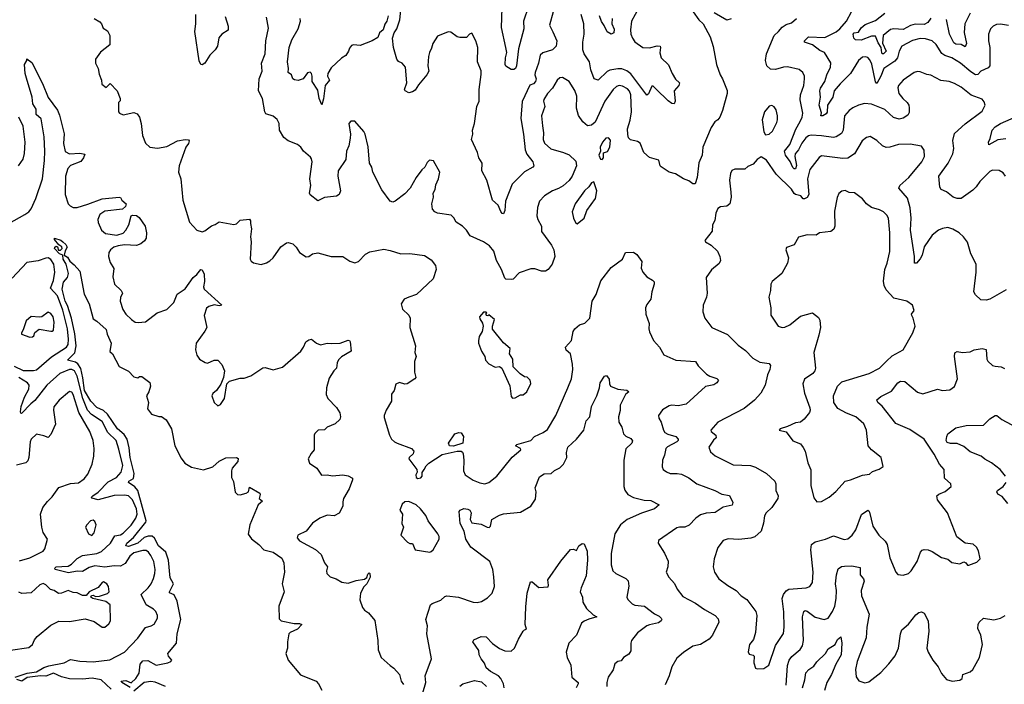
# Model space of a CAD drawing. Extents: x 2199565 to 2323334, y 894172 to 1018966.
# Tile 322 of 440: x 2287858 to 2295344, y 952681 to 957735. Entities that reach past the tile are written whole.
import ezdxf

# ---------------------------------------------------------------- set-up
doc = ezdxf.new("R2010")
doc.units = 0

msp = doc.modelspace()

# ---------------------------------------------------------------- linework, layer by layer
at = {"layer": '0CON10XD'}
for points in [[(2291912.2, 957642.2), (2291941.1, 957575), (2291936.9, 957533.1), (2291908, 957505), (2291835, 957482.2), (2291815.3, 957465), (2291802.5, 957405), (2291777.1, 957335), (2291775.4, 957315), (2291784.4, 957285), (2291779.1, 957265), (2291765, 957246.9), (2291735, 957236.9), (2291677, 957113), (2291666.8, 956985), (2291688.8, 956865), (2291701.5, 956745), (2291713.3, 956713.3), (2291759.2, 956655), (2291767.5, 956625), (2291760, 956615), (2291695, 956578.8), (2291601.4, 956485), (2291552.2, 956355), (2291545.8, 956285), (2291535, 956260), (2291525, 956262.5), (2291515, 956277.5), (2291496, 956325), (2291453.4, 956363.4), (2291409.2, 956515), (2291370.6, 956585), (2291374.4, 956645), (2291347.5, 956685), (2291338, 956725), (2291292, 956825), (2291303.3, 956865), (2291300, 956895), (2291314.4, 956945.6), (2291332.5, 957075), (2291350.5, 957115), (2291350.8, 957205), (2291367.4, 957317.4), (2291365.4, 957345.4), (2291337.5, 957415), (2291340, 957525), (2291325.7, 957575), (2291295, 957632.5), (2291277.5, 957625), (2291255, 957600), (2291205, 957598.8), (2291183.9, 957603.9), (2291135, 957641.2), (2291115, 957642), (2291035, 957611.2), (2290999.2, 957555), (2290989.2, 957519.2), (2290972.5, 957485), (2290966.9, 957455), (2290961.9, 957385), (2290968, 957345), (2290954, 957315), (2290889.7, 957240.3), (2290865, 957200), (2290845, 957186.7), (2290815, 957178.8), (2290788, 957195), (2290784.2, 957205), (2290802, 957255), (2290790, 957375), (2290765.8, 957405.8), (2290737.7, 957417.7), (2290723.8, 957435), (2290699.2, 957525), (2290693.3, 957595), (2290703.8, 957635), (2290725.7, 957665), (2290746.8, 957733.2), (2290761.2, 957858.8)], [(2291725.4, 957835), (2291686.9, 957725), (2291690.4, 957665), (2291650, 957515), (2291635.3, 957385), (2291626.1, 957365), (2291615, 957356.2), (2291595, 957355.6), (2291555, 957382), (2291547.5, 957395), (2291550.4, 957445), (2291561.2, 957485), (2291552.7, 957525), (2291521.4, 957675), (2291525.5, 957825)], [(2292565.3, 957825), (2292508.9, 957725), (2292501.5, 957658.5), (2292504.7, 957624.8), (2292515.9, 957595), (2292535, 957568.2), (2292595, 957524.6), (2292645, 957521.3), (2292705.6, 957535.6), (2292726.7, 957535), (2292730.8, 957525), (2292724.3, 957484.3), (2292734.4, 957444.4), (2292791.7, 957391.7), (2292817.3, 957327.3), (2292845, 957283.8), (2292873.3, 957255), (2292868.8, 957235), (2292834, 957195), (2292840, 957115), (2292834.2, 957095.8), (2292815, 957098.1), (2292788.5, 957118.5), (2292696.8, 957206.8), (2292675, 957229.2), (2292665, 957230), (2292639.7, 957170.3), (2292625, 957161.2), (2292503.8, 957323.8), (2292475, 957347.1), (2292435, 957361.2), (2292405, 957362.7), (2292345, 957352.1), (2292325, 957341.1), (2292255, 957274.4), (2292225, 957285.8), (2292199.5, 957355), (2292190.5, 957415), (2292149.6, 957475), (2292138.7, 957505), (2292139.1, 957565), (2292149.4, 957625), (2292146.8, 957705), (2292125.3, 957775)], [(2288425, 957743.3), (2288467.9, 957717.9), (2288480, 957705), (2288491.2, 957671.2), (2288525, 957651.2), (2288542, 957615), (2288543.8, 957545), (2288472, 957488), (2288433.8, 957435), (2288433.8, 957405), (2288454.2, 957365), (2288461.1, 957321.1), (2288480, 957275), (2288482.5, 957245), (2288515, 957220), (2288545, 957250), (2288597.5, 957195), (2288622.5, 957135), (2288621.7, 957118.3), (2288610, 957105), (2288607.5, 957065), (2288607.5, 957035), (2288617.5, 957025), (2288645, 957012.9), (2288725, 957029.2), (2288750.3, 957020.3), (2288767.5, 956995), (2288780.6, 956945), (2288790.5, 956855), (2288815, 956796.7), (2288847, 956767), (2288905, 956758.6), (2288975, 956770), (2289056.8, 956813.2), (2289115, 956824.6), (2289141.1, 956821.1), (2289145.7, 956815), (2289140, 956795), (2289121.2, 956765), (2289068.8, 956625), (2289064.2, 956575), (2289083.8, 956525), (2289097.7, 956362.3), (2289148, 956195), (2289205, 956133.8), (2289245, 956122.5), (2289265, 956129.2), (2289315, 956168.8), (2289345, 956178), (2289375, 956198.8), (2289485, 956178.8), (2289505, 956183.3), (2289535, 956211.2), (2289605, 956217.5), (2289613.3, 956205), (2289611.2, 956185), (2289620.8, 956145), (2289611.4, 956085), (2289616.9, 956045), (2289608.6, 955915), (2289617.9, 955897.9), (2289635, 955886), (2289694.2, 955874.2), (2289735, 955885.8), (2289759.3, 955900.7), (2289784.2, 955925), (2289842.4, 956007.6), (2289885, 956038.8), (2289898.3, 956041.7), (2289935, 956032), (2289960, 956005), (2289984.6, 955964.6), (2290035, 955932.5), (2290055, 955934), (2290085, 955953.8), (2290125, 955961.2), (2290225, 955933.3), (2290315, 955933.8), (2290368.8, 955898.8), (2290405, 955886), (2290434.3, 955895.7), (2290487.3, 955952.7), (2290518.8, 955971.2), (2290625, 955989.2), (2290675, 955981.2), (2290755, 955954.2), (2290825, 955958), (2290935, 955941.4), (2290985, 955910), (2291019.4, 955865), (2291024.4, 955835), (2291002.5, 955765), (2290874.1, 955645.9), (2290815, 955624.2), (2290780.5, 955609.5), (2290758.8, 955575), (2290768, 955535), (2290817.4, 955487.4), (2290826.4, 955466.4), (2290824.4, 955395), (2290866, 955255), (2290861.2, 955205), (2290870.8, 955175), (2290859.4, 955135), (2290858.6, 955055), (2290868.8, 955015), (2290862.5, 955005), (2290804.2, 954965.8), (2290785, 954964.3), (2290745, 954975.6), (2290717, 954963), (2290704.2, 954915), (2290685, 954887.5), (2290685.5, 954834.5), (2290644.4, 954765), (2290629.2, 954725), (2290629.5, 954709.5), (2290670, 954575), (2290685, 954546.7), (2290706.7, 954525), (2290726.7, 954515), (2290835.5, 954475.5), (2290853.3, 954455), (2290850, 954435), (2290818.8, 954405), (2290816.2, 954395), (2290876.2, 954315), (2290880, 954295), (2290868.8, 954275), (2290872, 954255), (2290885, 954246.2), (2290907.7, 954252.3), (2290916.7, 954265), (2290918.3, 954291.7), (2290933.3, 954315), (2290947.5, 954342.5), (2290967.6, 954362.4), (2291070.5, 954429.5), (2291185, 954453.3), (2291213.1, 954453.1), (2291225.4, 954445.4), (2291228.1, 954435), (2291235.6, 954385), (2291232.4, 954305), (2291245, 954273.3), (2291305, 954234), (2291355, 954212.5), (2291395, 954206), (2291425, 954216), (2291485, 954263.8), (2291601.4, 954408.6), (2291668.8, 954465), (2291665, 954475.7), (2291627.5, 954495), (2291636.7, 954505), (2291744, 954535), (2291771.2, 954565), (2291838.8, 954595), (2291870.3, 954619.7), (2291935, 954726.2), (2292024.5, 954935.5), (2292051.9, 955005), (2292062.9, 955075), (2292061.9, 955115), (2292045.8, 955195), (2292012.6, 955222.6), (2292008, 955245), (2292054.2, 955295), (2292065.8, 955365), (2292078, 955385), (2292113.3, 955415), (2292155, 955428), (2292191.4, 955465), (2292209.2, 955595), (2292240, 955645), (2292275, 955750), (2292355, 955850), (2292440, 955915), (2292463.9, 955966.1), (2292525, 955966.7), (2292549.3, 955949.3), (2292587, 955897), (2292583, 955847), (2292596.2, 955815), (2292625, 955780), (2292670, 955755), (2292681.7, 955741.7), (2292682.5, 955725), (2292663.9, 955666.1), (2292655, 955610), (2292625, 955570), (2292616.4, 955543.6), (2292618.8, 955495), (2292644, 955425), (2292640.8, 955385)], [(2289419.8, 957759.8), (2289443.3, 957685), (2289442.5, 957655), (2289395, 957625.6), (2289371.6, 957598.4), (2289360.7, 957535), (2289342.8, 957507.2), (2289303.3, 957466.7), (2289264, 957405), (2289245, 957391.2), (2289235, 957394), (2289222.4, 957422.4), (2289189.6, 957645), (2289197.8, 957705), (2289195.9, 957775)], [(2292978.8, 957795), (2293020.8, 957735), (2293054.4, 957704.4), (2293108, 957605), (2293130.3, 957530.3), (2293155.5, 957395.5), (2293183.3, 957315), (2293201.5, 957285), (2293236, 957196), (2293237.3, 957175), (2293200.8, 957045), (2293180, 956995), (2293165, 956973.3), (2293142.1, 956957.9), (2293115.8, 956915), (2293052.1, 956765), (2293045.5, 956705), (2293022.4, 956647.6), (2293009.2, 956535), (2292993, 956487), (2292975, 956486.7), (2292945, 956510), (2292905.7, 956525.7), (2292845, 956563.8), (2292795, 956576.7), (2292735, 956616.7), (2292726.7, 956625), (2292716.4, 956666.4), (2292645, 956686.7), (2292604, 956725), (2292575.3, 956795.3), (2292555, 956808.5), (2292500.9, 956820.9), (2292487.1, 956837.1), (2292481.6, 956861.6), (2292478.2, 956905), (2292499.8, 956970.2), (2292509.5, 957035), (2292505.3, 957165), (2292495, 957192.2), (2292480, 957210), (2292439.6, 957229.6), (2292415, 957234.6), (2292395, 957228.2), (2292368.9, 957205), (2292306.9, 957115), (2292233.9, 956956.1), (2292205, 956932.3), (2292175, 956928.9), (2292138.2, 956958.2), (2292105, 957007.5), (2292091.7, 957061.7), (2292093.3, 957155), (2292077.7, 957197.7), (2292035.8, 957265), (2291985, 957295.6), (2291965, 957292.5), (2291942.9, 957275), (2291907.8, 957215), (2291871.2, 957175), (2291841.9, 957128.1), (2291839.5, 957115), (2291850.4, 957075), (2291825.5, 957005), (2291832, 956928), (2291839.7, 956875), (2291837.2, 956825), (2291847.6, 956797.6), (2291895, 956752.1), (2291991.2, 956725), (2292035, 956706.5), (2292085, 956660), (2292092.3, 956625), (2292056.9, 956545), (2292035, 956512.1), (2291989.2, 956470.8), (2291955, 956450.8), (2291907.5, 956435), (2291847.5, 956395), (2291810.6, 956355), (2291795, 956307.5), (2291789.2, 956245), (2291797.1, 956215), (2291825.5, 956165), (2291823.9, 956125), (2291901.7, 956021.7), (2291919.4, 955985), (2291926.9, 955935), (2291907.1, 955875), (2291874.4, 955835.6), (2291855, 955822), (2291825, 955822.5), (2291775, 955840), (2291745, 955841.9), (2291655, 955809.4), (2291608.3, 955761.7), (2291595, 955759.2), (2291555, 955762.9), (2291545, 955769.2), (2291520.9, 955835), (2291482.1, 955905), (2291462.3, 955975), (2291428.5, 956015), (2291384.3, 956045), (2291281.4, 956091.4), (2291255.3, 956135.3), (2291225, 956166.2), (2291175, 956196.7), (2291159.2, 956229.2), (2291138.3, 956248.3), (2291035, 956264.2), (2291014.4, 956274.4), (2290996, 956295), (2290990, 956335), (2291004, 956385), (2291001.4, 956415), (2291017.5, 956445), (2291021.7, 956478.3), (2291042, 956525), (2291052, 956575), (2291005, 956662.5), (2290973, 956667), (2290955, 956650), (2290938.8, 956615), (2290915, 956593.3), (2290871.2, 956535), (2290826, 956454), (2290785, 956411.2), (2290712.5, 956355), (2290695, 956348.8), (2290674.2, 956354.2), (2290610.7, 956440.7), (2290542, 956575), (2290533.9, 956613.9), (2290518, 956645), (2290508.3, 956768.3), (2290485.5, 956865.5), (2290475, 956886.2), (2290405, 956962.5), (2290375, 956963.3), (2290360, 956945), (2290372.5, 956865), (2290370.8, 956835), (2290360, 956775), (2290342, 956735), (2290337.6, 956672.4), (2290278.6, 956585), (2290275.6, 956545), (2290295.7, 956435), (2290286.2, 956405), (2290267.3, 956392.7), (2290175, 956384.3), (2290125, 956358.8), (2290065, 956402.5), (2290061.2, 956415), (2290071.9, 956475), (2290064.6, 956525), (2290080, 956655), (2290076.5, 956676.5), (2290069.7, 956689.7), (2290014.6, 956734.6), (2289995.3, 956765.3), (2289970, 956785), (2289900, 956815), (2289865, 956840), (2289832.5, 956895), (2289830, 956945), (2289815.4, 956975.4), (2289785, 957002.5), (2289728.5, 957018.5), (2289720.9, 957035), (2289704.5, 957135), (2289673.5, 957195), (2289678.9, 957285), (2289700.9, 957345), (2289697.1, 957405), (2289723.6, 957475), (2289730, 957575), (2289748.7, 957671.3), (2289734.6, 957754.6)], [(2290658, 957765), (2290650, 957725), (2290635, 957702.5), (2290622.1, 957657.9), (2290593.8, 957635), (2290579.5, 957600.5), (2290537.5, 957575), (2290445, 957539.2), (2290395, 957544), (2290381.2, 957538.8), (2290365, 957520), (2290357.5, 957495), (2290337.1, 957462.9), (2290305, 957442.5), (2290225, 957370.5), (2290200, 957325), (2290197.9, 957305), (2290212.2, 957275), (2290179.2, 957235), (2290167.7, 957132.3), (2290155, 957087.5), (2290133.4, 957135), (2290125, 957200), (2290081.4, 957265), (2290081.9, 957305), (2290075, 957326.7), (2290065, 957337.5), (2290045, 957332.5), (2290012.5, 957285), (2289975, 957273.3), (2289947, 957277), (2289935, 957286.7), (2289925, 957315.8), (2289898, 957335), (2289901.1, 957365), (2289894.5, 957415.5), (2289905.6, 957525), (2289927.4, 957582.6), (2289975.6, 957665), (2289992.9, 957725), (2289990.8, 957745)], [(2291913.3, 957795), (2291885.7, 957695), (2291912.2, 957642.2)], [(2292362.7, 957745), (2292360, 957705), (2292376.6, 957663.4), (2292375.2, 957634.8), (2292355, 957624.5), (2292323.6, 957643.6), (2292302.1, 957692.1), (2292281, 957721), (2292265.3, 957765)], [(2293267.4, 957742.6), (2293235, 957730.8), (2293138.2, 957788.2)], [(2294864.1, 956444.1), (2294852.9, 956462.9), (2294845.5, 956545), (2294916.9, 956645), (2294953.3, 956715), (2294959.5, 956755), (2294953.6, 956816.4), (2294965, 956868.8), (2295045, 956942.5), (2295175, 957040), (2295197.5, 957085), (2295191.7, 957111.7), (2295175, 957130), (2295091.9, 957161.9), (2295015, 957222.2), (2294965, 957250.9), (2294925, 957264.5), (2294862, 957272), (2294785, 957313.8), (2294755, 957318), (2294705, 957340), (2294685, 957342.5), (2294658.8, 957335), (2294575, 957274.4), (2294539.2, 957235), (2294533.5, 957216.5), (2294542.9, 957175), (2294572.9, 957135), (2294605.5, 957105), (2294617.5, 957085), (2294620.6, 957065), (2294620.9, 957029.1), (2294610.9, 957009.1), (2294574.5, 956985.5), (2294545, 956980), (2294501.9, 956991.9), (2294435, 957053.6), (2294335, 957092.7), (2294281.3, 957098.7), (2294234.5, 957085.5), (2294193.3, 957065), (2294163.8, 957045), (2294129.2, 957005), (2294118.5, 956895), (2294105, 956869.4), (2294065, 956844.4), (2294045, 956839.5), (2293955, 956852.7), (2293875, 956856.2), (2293855, 956852.1), (2293835, 956837.7), (2293805, 956796.7), (2293780, 956745), (2293754.8, 956715), (2293751.7, 956695), (2293764, 956626), (2293755, 956600.5), (2293745, 956600.4), (2293735, 956612.1), (2293716.5, 956656.5), (2293679.3, 956705), (2293673.3, 956735), (2293713.8, 956785), (2293757.6, 956902.4), (2293791.1, 956961.1), (2293808, 956995), (2293812.7, 957025), (2293790.9, 957125), (2293795.3, 957164.7), (2293818.9, 957235), (2293825.5, 957285), (2293824.4, 957305), (2293812.2, 957335), (2293785, 957357.8), (2293695, 957377.9), (2293665, 957375.4), (2293605, 957356.1), (2293565, 957359.2), (2293537.5, 957385), (2293528, 957425), (2293535.4, 957475), (2293593.1, 957615), (2293628.1, 957645), (2293655, 957679.4), (2293685, 957698.1), (2293725, 957710.8), (2293764, 957745)], [(2295375, 957690.8), (2295315, 957700.8), (2295285, 957698.1), (2295258.8, 957685), (2295238, 957665), (2295224.4, 957625), (2295224.3, 957574.3), (2295234.2, 957525), (2295232.7, 957385), (2295221.7, 957368.3), (2295166.5, 957343.5), (2295142, 957318), (2295125, 957315.9), (2295088.2, 957338.2), (2295010, 957405), (2294945.2, 957445.2), (2294892.4, 957462.4), (2294868.3, 957478.3), (2294826.9, 957546.9), (2294795.3, 957575.3), (2294745, 957590.9), (2294705, 957591.3), (2294645, 957577.7), (2294565, 957534), (2294545.6, 957495), (2294531.8, 957445), (2294510.3, 957419.8), (2294427.7, 957365), (2294405, 957305.7), (2294375, 957251.2), (2294365, 957263.8), (2294336.3, 957396.3), (2294320.6, 957430.6), (2294305, 957447.8), (2294285, 957453.3), (2294265, 957450), (2294234.6, 957425.4), (2294175, 957327.1), (2294095, 957248.1), (2294050.7, 957195), (2294040.4, 957145), (2293999.6, 957085), (2293996.7, 957033.3), (2293989.9, 957020.1), (2293965, 957003.8), (2293950, 957005), (2293953.6, 957026.4), (2293936.2, 957086.2), (2293945.2, 957145), (2293940.2, 957195), (2293945.6, 957214.4), (2293980.4, 957265), (2293993.6, 957316.4), (2294022.5, 957375), (2294025, 957406.7), (2293975.6, 957485), (2293941.1, 957501.1), (2293885, 957544.1), (2293824, 957565), (2293825.4, 957575), (2293855, 957604.1), (2293980, 957600), (2294065, 957643.8), (2294093.3, 957665), (2294143.5, 957725), (2294182.9, 957795)], [(2294785, 957746.9), (2294761.4, 957715), (2294735, 957699.1), (2294665, 957702.5), (2294629.4, 957690.6), (2294575, 957661.4), (2294505, 957666.5), (2294479.1, 957660.9), (2294422.1, 957615), (2294417.4, 957557.4), (2294445.8, 957495), (2294425, 957474.7), (2294415, 957475.7), (2294412.1, 957482.1), (2294408.5, 957525), (2294385, 957559.1), (2294365, 957610), (2294335, 957610.9), (2294255, 957579.8), (2294212.2, 957582.2), (2294198.8, 957595), (2294195.6, 957625), (2294202.7, 957635), (2294235, 957639.4), (2294256.3, 957673.7), (2294285, 957698.9), (2294365, 957729), (2294435, 957786.1)], [(2295083.9, 957785), (2295044.7, 957705), (2295038.7, 957638.7), (2295055.3, 957555), (2295045, 957530), (2295016.7, 957546.7), (2294975, 957548.8), (2294960, 957560), (2294926.8, 957625), (2294905, 957736)], [(2287775, 956186.2), (2287896, 956254), (2287927.5, 956275), (2287945, 956296), (2287979.1, 956375), (2288031.2, 956525), (2288046.1, 956665), (2288047.4, 956735), (2288042.5, 956845), (2288020.3, 956980.3), (2287982.2, 957015), (2287981.6, 957055), (2287956.6, 957095), (2287953.5, 957145), (2287908.8, 957291.2), (2287899.4, 957325), (2287893.5, 957395), (2287912.5, 957425), (2287913, 957437), (2287949.5, 957409.5), (2288031.2, 957251.2), (2288074.3, 957144.3), (2288145, 957047.5), (2288159.9, 957009.9), (2288196.2, 956866.2), (2288190, 956795), (2288202, 956732), (2288235, 956716.4), (2288315, 956719.6), (2288351.7, 956711.7), (2288342.7, 956685), (2288322.7, 956657.3), (2288245, 956626.1), (2288223.8, 956605), (2288206, 956546), (2288203.5, 956405), (2288226.7, 956335), (2288240.4, 956320.4), (2288265, 956307.8), (2288295, 956307.3), (2288375, 956333.4), (2288485, 956372.4), (2288615, 956385.8), (2288623.8, 956383.8), (2288635, 956362.5), (2288666.7, 956335), (2288662.5, 956315), (2288640, 956295), (2288505, 956279.2), (2288467, 956253), (2288452.1, 956215), (2288453.3, 956193.3), (2288480.5, 956135), (2288510, 956110), (2288595, 956097.9), (2288645, 956112), (2288665.7, 956134.3), (2288688.5, 956175), (2288706.2, 956243.8), (2288715, 956250), (2288745, 956245.8), (2288765, 956231.2), (2288811.4, 956165), (2288821.9, 956115), (2288818.6, 956075), (2288805.4, 956054.6), (2288778.5, 956031.5), (2288745, 956018.5), (2288655, 956024.1), (2288605, 956016.9), (2288572.5, 956005), (2288546.9, 955985), (2288535.5, 955964.5), (2288532.5, 955935), (2288545, 955888.8), (2288574.2, 955844.2), (2288565, 955780), (2288578, 955725), (2288628.8, 955675), (2288640, 955655), (2288625, 955622.5), (2288621.9, 955595), (2288642.5, 955532.5), (2288665, 955495.8), (2288707.5, 955455), (2288735, 955435.7), (2288758.1, 955431.9), (2288815, 955436.7), (2288903.6, 955506.4), (2288975, 955531.4), (2289030.6, 955585), (2289055, 955648), (2289115, 955689.2), (2289175.3, 955774.7), (2289205, 955796.9), (2289234.2, 955835), (2289244, 955834), (2289259.5, 955799.5), (2289263.6, 955745), (2289254.4, 955705), (2289260.6, 955685), (2289393.3, 955565), (2289375, 955559.2), (2289336.9, 955566.9), (2289295.5, 955554.5), (2289277.9, 955542.1), (2289260.8, 955485), (2289280.6, 955395), (2289264, 955366), (2289198.6, 955275), (2289194, 955225), (2289204, 955185), (2289225, 955153.8), (2289267.7, 955127.7), (2289285, 955124), (2289335, 955146.2), (2289365, 955146.7), (2289393.6, 955113.6), (2289413.8, 955065), (2289406.4, 955013.6), (2289386.1, 954963.9), (2289353.3, 954915), (2289325, 954893.3), (2289318, 954875), (2289336, 954825), (2289365, 954798.8), (2289385, 954810), (2289414.2, 954855), (2289433.3, 954965), (2289452.3, 954987.7), (2289535, 955008.8), (2289565, 955010), (2289615, 955026.7), (2289705, 955088.8), (2289725, 955091.2), (2289785, 955073.8), (2289855, 955094.2), (2289994, 955215), (2290015.7, 955244.3), (2290032.5, 955285), (2290055, 955300.8), (2290075.9, 955305.9), (2290114.4, 955274.4), (2290145, 955262.5), (2290195, 955274.3), (2290227.5, 955272.5), (2290295, 955275.5), (2290355, 955297.8), (2290365.6, 955295.6), (2290370, 955285), (2290376.7, 955215), (2290305, 955170.8), (2290282.4, 955147.6), (2290271.2, 955125), (2290266.7, 955085), (2290245.9, 955064.1), (2290211.7, 955008.3), (2290190, 954935), (2290188.8, 954885), (2290201.2, 954855), (2290266.7, 954786.7), (2290291.2, 954745), (2290296.2, 954715), (2290291.2, 954695), (2290255, 954660.8), (2290194.3, 954635.7), (2290173.9, 954616.1), (2290126.4, 954613.6), (2290101.7, 954588.3), (2290096.2, 954575), (2290097.5, 954465), (2290073.1, 954436.9), (2290050.8, 954395), (2290062.1, 954362.1), (2290116.7, 954325), (2290151.2, 954271.2), (2290195, 954273.8), (2290235, 954266), (2290314.1, 954274.1), (2290355, 954266), (2290388.8, 954248.8), (2290388.8, 954235), (2290363, 954167), (2290320, 954095), (2290315, 954070), (2290313.3, 954035), (2290286.4, 953983.6), (2290247.9, 953962.1), (2290195, 953968.6), (2290140, 953945), (2290085, 953906.2), (2290036.7, 953845), (2289972.5, 953815), (2289967.5, 953795), (2289985, 953773.3), (2290106.6, 953706.6), (2290149.2, 953669.2), (2290175, 953606.2), (2290196.7, 953575), (2290190, 953545), (2290193.8, 953525), (2290218.8, 953498.8), (2290264.5, 953484.5), (2290307, 953457), (2290355, 953449.6), (2290415, 953470.8), (2290480, 953480), (2290496.7, 953493.3), (2290505, 953520), (2290515, 953530), (2290520, 953525), (2290522.5, 953495), (2290496.7, 953445), (2290475, 953422.5), (2290448, 953375), (2290444.1, 953324.1), (2290464.2, 953264.2), (2290480, 953245), (2290510, 953225), (2290556.6, 953166.6), (2290580, 953015), (2290583.5, 952943.5), (2290606.7, 952885), (2290673.2, 952823.2), (2290703.3, 952805), (2290745, 952756.7), (2290757.5, 952705), (2290775, 952680)], [(2293529.3, 956859.3), (2293555, 956863.8), (2293582.1, 956887.9), (2293615, 956953.3), (2293618.6, 956975), (2293619.2, 957005), (2293609.5, 957049.5), (2293595, 957072.5), (2293575, 957082.5), (2293555, 957077.5), (2293521.2, 957035), (2293502.5, 956975), (2293515, 956883.3), (2293529.3, 956859.3)], [(2287847.5, 956625), (2287884.2, 956675), (2287893.2, 956716.8), (2287898.1, 956805), (2287883.1, 956925), (2287850, 956995)], [(2295355, 956829.1), (2295295, 956820.8), (2295225, 956783.8), (2295223.8, 956805), (2295237.2, 956832.8), (2295251.1, 956895), (2295275, 956921.8), (2295315.7, 956945.7), (2295495, 957024.6)], [(2292285, 956672.5), (2292296.7, 956685), (2292297.5, 956722.5), (2292326.5, 956733.5), (2292345.5, 956765), (2292350, 956820), (2292335, 956838), (2292315, 956834), (2292288, 956805), (2292270, 956765), (2292272.5, 956735), (2292261.2, 956705), (2292272.5, 956675), (2292285, 956672.5)], [(2295357.8, 955682.2), (2295235, 955609.4), (2295205, 955601.4), (2295165, 955606.2), (2295123.6, 955643.6), (2295113.1, 955665), (2295130.8, 955815), (2295128.9, 955875), (2295090, 955955), (2295063, 956043), (2295034.3, 956084.3), (2295001.2, 956115), (2294952.7, 956142.7), (2294913.9, 956153.9), (2294875, 956148), (2294842.5, 956135), (2294795, 956097.5), (2294735, 956008), (2294719.5, 955945), (2294705, 955916), (2294675.4, 955884.6), (2294660, 955885), (2294660, 955935), (2294631.2, 956135), (2294636.1, 956225), (2294626.8, 956305), (2294607.7, 956377.7), (2294542.5, 956455), (2294550, 956475), (2294618.6, 956535), (2294717.5, 956655), (2294737.1, 956695), (2294734.1, 956744.1), (2294713.9, 956773.9), (2294628.7, 956788.7), (2294540, 956785), (2294474.5, 956765.5), (2294445, 956764.4), (2294418, 956775), (2294375, 956817.5), (2294325, 956847.1), (2294295, 956840), (2294264.3, 956815), (2294205.3, 956714.7), (2294155, 956683.5), (2294115, 956680.4), (2293955, 956699.4), (2293935, 956688.6), (2293864.6, 956595.4), (2293847.9, 956525), (2293856.5, 956405), (2293845, 956383.8), (2293825, 956372.5), (2293813.6, 956373.6), (2293796.7, 956396.7), (2293755, 956405.6), (2293745, 956414.4), (2293725.9, 956445.9), (2293609.6, 956559.6), (2293535, 956666.2), (2293495, 956692.5), (2293465, 956673.3), (2293435, 956636.7), (2293395, 956620), (2293371.7, 956598.3), (2293295, 956599.2), (2293272.1, 956587.9), (2293262.5, 956565), (2293255.6, 956515), (2293264.4, 956425), (2293267.8, 956385), (2293257.5, 956335), (2293235, 956318), (2293185, 956312.9), (2293165, 956300), (2293149.3, 956265), (2293141.7, 956208.3), (2293124.6, 956175), (2293122.1, 956127.9), (2293067.5, 956055), (2293072.5, 956045), (2293115, 956020), (2293163.3, 955975), (2293181.2, 955935), (2293186.2, 955905), (2293175, 955881.2), (2293118, 955832), (2293078, 955775), (2293085.8, 955655), (2293080, 955625), (2293054.2, 955565), (2293051.2, 955515), (2293066.2, 955465), (2293120, 955395), (2293240.3, 955340.3), (2293320.3, 955260.3), (2293375, 955218.6), (2293432.3, 955162.3), (2293485, 955131.9), (2293555, 955120.6), (2293565.6, 955105), (2293561.9, 955075), (2293544.2, 955035), (2293524.3, 954955), (2293493.3, 954895), (2293445, 954841.5), (2293365, 954778.2), (2293166.5, 954675), (2293112.5, 954615), (2293114.2, 954605), (2293149.2, 954575), (2293154, 954555), (2293131.9, 954538.1), (2293096, 954485), (2293110, 954450), (2293145, 954417.5), (2293281.4, 954351.4), (2293415, 954346.2), (2293453.3, 954333.3), (2293535, 954283.5), (2293598, 954225), (2293606, 954205), (2293605.6, 954155), (2293624.4, 954115), (2293621.8, 954095), (2293576.7, 954025), (2293532.5, 953985), (2293521.2, 953961.2), (2293512.8, 953907.2), (2293494.5, 953845.5), (2293447, 953803), (2293416.9, 953793.1), (2293325, 953782.5), (2293245, 953786.9), (2293205, 953773.8), (2293165, 953722.5), (2293137.5, 953635), (2293130, 953575), (2293139.2, 953535), (2293174.3, 953484.3), (2293242.8, 953432.8), (2293305, 953395.7), (2293341.9, 953355), (2293385.6, 953325), (2293455.3, 953235.3), (2293462.3, 953205), (2293450.9, 953075), (2293437.5, 953022.5), (2293406.2, 952985), (2293397, 952927), (2293405, 952910), (2293435, 952903.3), (2293441.2, 952895), (2293439.1, 952845), (2293451.2, 952805), (2293465, 952800)], [(2295352.9, 956545), (2295335, 956571.2), (2295305, 956588.6), (2295255, 956590.5), (2295235, 956581.9), (2295156.7, 956505), (2295130.9, 956465), (2295105, 956440), (2295015, 956374.4), (2294985, 956374.4), (2294954.5, 956384.5), (2294905, 956426.7), (2294864.1, 956444.1)], [(2292095, 956182.5), (2292149.2, 956225), (2292170.8, 956285), (2292235, 956376.7), (2292245.6, 956435), (2292221.7, 956501.7), (2292205, 956496), (2292184.3, 956465), (2292151.1, 956435), (2292081.4, 956335), (2292059.1, 956275), (2292068.8, 956225), (2292085, 956187.5), (2292095, 956182.5)], [(2293918.3, 954068.3), (2293955, 954072), (2294011.2, 954105), (2294062.4, 954147.6), (2294133.6, 954226.4), (2294174.2, 954235.8), (2294265, 954271.4), (2294320, 954280), (2294341.5, 954298.5), (2294392.7, 954317.3), (2294421.7, 954338.3), (2294406.7, 954405), (2294333.7, 954463.7), (2294308.6, 954495), (2294295.6, 954615), (2294275, 954661.2), (2294214.6, 954714.6), (2294145, 954742.3), (2294079, 954779), (2294048.1, 954825), (2294045.7, 954875), (2294075, 954949.4), (2294107.6, 954982.4), (2294316.2, 955045), (2294395, 955085.6), (2294448.8, 955138.8), (2294490.9, 955179.1), (2294574.3, 955225.7), (2294647.5, 955355), (2294666.2, 955405), (2294652, 955465), (2294640, 955485), (2294638.8, 955495), (2294658.8, 955525), (2294646.2, 955565), (2294603.3, 955595), (2294505, 955617.5), (2294445, 955680.8), (2294429.2, 955715), (2294426.3, 955746.3), (2294434.6, 955835), (2294452.9, 955885), (2294473.4, 955973.4), (2294474.6, 956115), (2294463.1, 956225), (2294449.8, 956249.8), (2294425.4, 956275.4), (2294395, 956290.5), (2294335, 956306.5), (2294295, 956334.5), (2294265, 956372.9), (2294205, 956419.2), (2294165, 956422.5), (2294135, 956435.8), (2294107.7, 956432.3), (2294085, 956413.3), (2294073.9, 956383.9), (2294051.7, 956278.3), (2294056.5, 956165), (2294048.8, 956141.2), (2294025, 956125.6), (2293937.5, 956115), (2293914.3, 956095.7), (2293845, 956099.2), (2293778.3, 956081.7), (2293745, 956022.5), (2293687, 956003), (2293683.3, 955985), (2293703.3, 955925), (2293696.2, 955885), (2293651.2, 955805), (2293578.8, 955745), (2293568.8, 955725), (2293566, 955675), (2293552.5, 955625), (2293567.5, 955545), (2293569.5, 955489.5), (2293625, 955403.8), (2293654.2, 955394.2), (2293675, 955396), (2293713.8, 955415), (2293795, 955480.8), (2293885, 955505.8), (2293931.2, 955471.2), (2293941.3, 955451.3), (2293945.5, 955394.5), (2293934.6, 955335.4), (2293896.5, 955205), (2293907.5, 955085), (2293903.9, 955066.1), (2293886.7, 955045), (2293825, 955001.2), (2293810.8, 954965), (2293824.2, 954895.8), (2293865.7, 954785), (2293868.6, 954765), (2293863, 954747), (2293823.2, 954696.8), (2293795, 954676), (2293755, 954669.2), (2293695, 954641.2), (2293640, 954625), (2293632.5, 954615), (2293685, 954602), (2293735, 954532.5), (2293795, 954508.8), (2293815, 954483.3), (2293830, 954455), (2293850, 954365), (2293873.2, 954313.2), (2293872.1, 954192.1), (2293895, 954100), (2293918.3, 954068.3)], [(2288697.5, 952657.5), (2288634.2, 952695), (2288630, 952705), (2288645, 952708.7), (2288665, 952710.4), (2288705, 952693.6), (2288741.5, 952725), (2288766, 952765), (2288773.8, 952835), (2288795, 952859.4), (2288831.3, 952861.3), (2288895, 952828.1), (2288985, 952844.3), (2289007.5, 952855), (2289013.3, 952865), (2288990, 952895), (2288984, 952915), (2289050, 952995), (2289054.5, 953065), (2289082.2, 953175), (2289055, 953312.5), (2289031.1, 953361.1), (2288996.5, 953376.5), (2288995.5, 953385), (2289026.4, 953445), (2289000.4, 953490.4), (2288988.5, 953625), (2288968.9, 953685), (2288913.1, 953733.1), (2288883.7, 953793.7), (2288865, 953808.8), (2288835, 953807.4), (2288802.7, 953797.3), (2288755, 953754.1), (2288685, 953730), (2288664, 953735), (2288672.2, 953755), (2288722.7, 953797.3), (2288816.4, 953913.6), (2288819.8, 953925), (2288754.9, 954154.9), (2288733.9, 954183.9), (2288684, 954215), (2288688, 954225), (2288722.9, 954247.1), (2288728.3, 954285), (2288696.4, 954405), (2288688.8, 954478.8), (2288674.1, 954545), (2288651.4, 954581.4), (2288601.4, 954625), (2288525.8, 954735.8), (2288495, 954762.6), (2288445, 954785.9), (2288398.3, 954835), (2288350.2, 954915), (2288338, 955012), (2288323.5, 955083.5), (2288298.9, 955118.9), (2288281.9, 955131.9), (2288222, 955145), (2288277.6, 955202.4), (2288286.4, 955255), (2288276.3, 955346.3), (2288250.6, 955465), (2288221.4, 955561.4), (2288202.5, 955595), (2288179.5, 955685), (2288191.1, 955738.9), (2288220, 955775), (2288228.8, 955805), (2288211.1, 955875), (2288187.7, 955915), (2288184.3, 955944.3), (2288159.4, 955955), (2288121.4, 955995), (2288124, 956005), (2288135, 956012), (2288145, 956007.5), (2288152.5, 955982.5), (2288167, 955983), (2288180.6, 955995), (2288177.4, 956007.4), (2288154, 956024), (2288122.5, 956065), (2288122.5, 956075), (2288169.5, 956059.5), (2288186.7, 956046.7), (2288208, 956025), (2288218, 956005), (2288203.2, 955976.8), (2288196.7, 955945), (2288220.4, 955930.4), (2288238.9, 955898.9), (2288271.7, 955871.7)], [(2287815, 955099.5), (2287885, 955068.9), (2287963.6, 955066.4), (2287985, 955073.9), (2288099.4, 955170.6), (2288212.2, 955245), (2288225.2, 955265), (2288229.7, 955305), (2288220.5, 955385), (2288185, 955527.2), (2288145, 955635.8), (2288092.3, 955695), (2288115, 955752.5), (2288125.7, 955815), (2288115.9, 955875), (2288095, 955912.3), (2288075, 955923.4), (2288055, 955922.7), (2287998, 955902), (2287910.6, 955889.4), (2287801.4, 955768.6)], [(2288271.7, 955871.7), (2288313.9, 955823.9), (2288348.3, 955648.3), (2288385.7, 955575), (2288415, 955460), (2288445, 955442.5), (2288515, 955380), (2288522.5, 955345), (2288553.3, 955275), (2288543, 955213), (2288562.5, 955195), (2288615, 955097.5), (2288685, 955063.3), (2288725, 955020), (2288755, 955012.5), (2288768.3, 955021.7), (2288785, 955022.5), (2288846.3, 954976.3), (2288851.2, 954948.8), (2288838.8, 954905), (2288822.5, 954875), (2288836.7, 954825), (2288829.2, 954775), (2288860, 954735), (2288915, 954717.5), (2288935, 954717.5), (2288972.3, 954692.3), (2289013, 954623), (2289036.2, 954495), (2289085, 954400), (2289114.2, 954364.2), (2289165, 954333.3), (2289255, 954312), (2289325, 954335.5), (2289375, 954379.2), (2289425, 954402.9), (2289505, 954405.6), (2289518.1, 954398.1), (2289515.5, 954374.5), (2289473.3, 954325), (2289468.8, 954305), (2289468.8, 954255), (2289483, 954223), (2289495, 954142.5), (2289513.9, 954123.9), (2289535, 954121.2), (2289580, 954135), (2289597.5, 954145), (2289605, 954180), (2289682.5, 954135), (2289686.7, 954125), (2289677.5, 954095), (2289702.5, 954075), (2289670, 954045), (2289607, 953893), (2289595, 953824), (2289618.8, 953788.8), (2289675.2, 953745.2), (2289715, 953704.1), (2289785.3, 953685.3), (2289851.6, 953641.6), (2289865.8, 953605), (2289870.9, 953535), (2289854.1, 953445), (2289867.4, 953385), (2289827.4, 953275), (2289829.6, 953179.6), (2289845, 953163.3), (2289945, 953144.6), (2289984.6, 953144.6), (2290002.5, 953135), (2289968.9, 953101.1), (2289914.2, 953075.8), (2289904.3, 953065), (2289893.9, 953003.9), (2289894, 952955), (2289882, 952915), (2289898, 952865), (2289993.6, 952753.6), (2290112.5, 952705), (2290130, 952685), (2290155, 952637.5)], [(2287935, 955320), (2287955, 955323.3), (2287965, 955330), (2287972.5, 955357.5), (2288005, 955381.2), (2288095, 955366), (2288105, 955366.2), (2288113.8, 955375), (2288120.6, 955435), (2288111.8, 955475), (2288095, 955501.4), (2288075, 955510), (2288025, 955476), (2288007.7, 955472.3), (2287945, 955478.8), (2287906.2, 955445), (2287883.3, 955376.7), (2287870, 955355), (2287872.5, 955345), (2287935, 955320)], [(2291605, 954857.5), (2291625, 954860), (2291665, 954882.5), (2291685, 954883.3), (2291712.5, 954905), (2291745, 954970), (2291740, 954995), (2291715, 955016.7), (2291695, 955020), (2291661.7, 955041.7), (2291610, 955095), (2291607.5, 955155), (2291582.5, 955195), (2291587.5, 955235), (2291535, 955277.5), (2291453, 955383), (2291452.5, 955405), (2291467.5, 955455), (2291425, 955490), (2291417, 955483), (2291410, 955485), (2291402.5, 955495), (2291410, 955505), (2291405, 955510), (2291385, 955510), (2291353.3, 955475), (2291355, 955460), (2291376.7, 955426.7), (2291382.5, 955405), (2291373.3, 955365), (2291350, 955325), (2291347, 955293), (2291346.7, 955275), (2291367.5, 955215), (2291393.3, 955175), (2291400, 955145), (2291425, 955117.5), (2291473.6, 955093.6), (2291505, 955097.5), (2291522.5, 955085), (2291585, 954950), (2291595, 954870), (2291605, 954857.5)], [(2292640.8, 955385), (2292645, 955362.5), (2292675.5, 955295.5), (2292722, 955245), (2292755, 955186), (2292847.3, 955147.3), (2292995, 955136.2), (2293015, 955103.3), (2293080.7, 955040.7), (2293105, 955025.6), (2293158, 955008), (2293171.2, 954995), (2293157.1, 954975), (2293135, 954959.1), (2293072.8, 954947.2), (2292925, 954812), (2292865, 954800), (2292815, 954804.2), (2292795, 954798.6), (2292745, 954768.6), (2292715.7, 954725), (2292715.8, 954705), (2292735.8, 954675), (2292751.4, 954615), (2292762.9, 954595), (2292785, 954582.7), (2292845.8, 954565), (2292864.4, 954545), (2292864.3, 954535), (2292854, 954526), (2292781.7, 954488.3), (2292770, 954475), (2292760.8, 954425), (2292743.8, 954385), (2292743.3, 954335), (2292750, 954315), (2292775.9, 954295.9), (2292804.1, 954284.1), (2292855.5, 954285.5), (2292888.9, 954278.9), (2292945, 954251.4), (2293006.7, 954206.7), (2293143.3, 954155), (2293195, 954126.9), (2293255, 954117.1), (2293280.5, 954065), (2293275, 954042.9), (2293205, 954028.6), (2293145, 953987.1), (2293077.4, 953982.6), (2293035, 953970.5), (2292998.6, 953945), (2292948.3, 953891.7), (2292915, 953877.1), (2292875, 953876.5), (2292855, 953870), (2292713.3, 953775), (2292711.2, 953755), (2292759.8, 953679.8), (2292786.9, 953616.9), (2292784.4, 953575.6), (2292773.8, 953535), (2292793.8, 953495), (2292835, 953446.7), (2292855.8, 953405), (2292899.6, 953349.6), (2292995, 953299.4), (2293065, 953249.1), (2293146.2, 953205), (2293168.3, 953178.3), (2293174.2, 953155), (2293125.6, 953055), (2293099.2, 953025), (2293035, 952984.4), (2292975, 952971.9), (2292905, 952922.5), (2292855, 952881.2), (2292815.6, 952814.4), (2292795.5, 952744.5), (2292765, 952677.5)], [(2293465, 952800), (2293515, 952802), (2293552.9, 952827.1), (2293605, 952976.7), (2293665, 953067.5), (2293670.6, 953115), (2293667.2, 953232.8), (2293655.3, 953334.7), (2293665.4, 953365), (2293685, 953391.5), (2293705, 953405.5), (2293836.2, 953413.8), (2293865, 953425.8), (2293885.4, 953454.6), (2293891.2, 953535), (2293872, 953705), (2293878.1, 953745), (2293904.6, 953765.4), (2293984, 953786), (2294045, 953809.5), (2294125, 953782.5), (2294155, 953787.5), (2294187.5, 953815), (2294215, 953856), (2294257.7, 953972.3), (2294305, 954005.8), (2294315, 954001.2), (2294320, 953990), (2294345.4, 953885), (2294388.9, 953815), (2294439.1, 953769.1), (2294454.4, 953745), (2294473.4, 953643.4), (2294520, 953535), (2294535, 953517.5), (2294575, 953511.2), (2294615, 953523.8), (2294635.6, 953544.4), (2294682, 953615), (2294706, 953685), (2294719.5, 953700.5), (2294735, 953706.2), (2294765, 953703.3), (2294795, 953690), (2294865, 953646.2), (2294915, 953633.8), (2294945, 953608.8), (2295005, 953596.7), (2295035, 953613.3), (2295052.5, 953605), (2295065, 953587.5), (2295075, 953587.5), (2295135, 953610), (2295160, 953635), (2295147, 953697), (2295132.5, 953725), (2295105.8, 953745.8), (2295045, 953753.8), (2294983.1, 953803.1), (2294911.4, 953985), (2294835.8, 954085), (2294831.2, 954115), (2294845, 954128), (2294895, 954147.5), (2294940, 954185), (2294936.5, 954205), (2294888.3, 954248.3), (2294886.2, 954315), (2294851.9, 954355), (2294811.7, 954431.7), (2294735.5, 954545), (2294625, 954618.8), (2294519.2, 954665), (2294415, 954795.6), (2294381.4, 954825), (2294375.8, 954844.2), (2294405, 954869.4), (2294485, 954911.4), (2294535, 954974), (2294555, 954985.7), (2294586.7, 954985), (2294683.8, 954903.8), (2294725, 954889.5), (2294835, 954925.6), (2294875, 954915.7), (2294928.7, 954921.3), (2294965.8, 954945), (2294987.5, 955005), (2294964.4, 955175), (2294968.8, 955201.2), (2294985, 955211.2), (2295025, 955205.7), (2295085, 955210.8), (2295115, 955224.4), (2295175, 955235.8), (2295207.1, 955227.1), (2295210.8, 955155), (2295217.7, 955137.7), (2295255, 955106.7), (2295275, 955100), (2295320, 955095), (2295345, 955083.8)], [(2287823.8, 952735), (2287915, 952765.4), (2287985, 952776.4), (2288041.3, 952808.7), (2288078.1, 952821.9), (2288195.9, 952844.1), (2288245, 952870.5), (2288315, 952856), (2288415, 952852.1), (2288543.6, 952866.4), (2288654.1, 952925.9), (2288755, 953032), (2288815, 953114.2), (2288857.5, 953125), (2288880.9, 953139.1), (2288904.3, 953185), (2288904.3, 953205), (2288892.5, 953235), (2288875, 953252.5), (2288820, 953285), (2288780.8, 953365), (2288834.4, 953415), (2288856.7, 953445), (2288875.6, 953485), (2288884.4, 953525), (2288886.5, 953555), (2288876.4, 953615), (2288855, 953662), (2288836.3, 953686.3), (2288818, 953698), (2288795, 953699.6), (2288725, 953681.6), (2288693.8, 953655), (2288659.8, 953600.2), (2288625, 953580.9), (2288575, 953581.4), (2288505, 953572.1), (2288428.9, 953581.1), (2288385, 953568.8), (2288335, 953537.9), (2288295, 953541.1), (2288228.4, 953528.4), (2288127.1, 953555), (2288124.4, 953565), (2288136, 953575), (2288177.1, 953577.1), (2288225, 953579.1), (2288251.1, 953595), (2288295, 953638.5), (2288335, 953661.8), (2288445, 953674.8), (2288478.6, 953691.4), (2288549.2, 953755), (2288580.8, 953809.2), (2288625, 953818.8), (2288645, 953830), (2288705, 953891.8), (2288741.3, 953945), (2288749.7, 953975), (2288745, 954015.7), (2288715, 954083.3), (2288685, 954114.6), (2288655, 954120), (2288575, 954117.5), (2288455, 954084.7), (2288405.7, 954095.7), (2288404.2, 954105), (2288412.5, 954115), (2288455, 954143.3), (2288529.4, 954220.6), (2288593.1, 954255), (2288628.5, 954295), (2288641.8, 954345), (2288610.1, 954470.1), (2288590, 954535), (2288528.2, 954595), (2288485, 954679.2), (2288403.1, 954733.1), (2288373.2, 954765), (2288337.6, 954855), (2288295, 955024.7), (2288275, 955066), (2288255, 955076.2), (2288235, 955076.5), (2288162.8, 955045), (2288065, 954956.8), (2287971.7, 954838.3), (2287941.5, 954815), (2287871.2, 954741.2), (2287865, 954742.5), (2287863.2, 954753.2), (2287868.2, 954795), (2287895.3, 954865), (2287927.2, 954925), (2287930.7, 954955), (2287916.4, 954975), (2287852, 955015)], [(2290923.6, 952616.4), (2290944.3, 952695), (2290940.6, 952745), (2290988.1, 952875), (2290952.9, 953065), (2290957.1, 953125), (2290946.5, 953175), (2290980, 953285), (2290993.8, 953296.2), (2291058.5, 953321.5), (2291090.3, 953349.7), (2291105, 953354.3), (2291195, 953344.5), (2291305, 953306.9), (2291335.7, 953304.3), (2291367.9, 953312.1), (2291415, 953338), (2291449.2, 953375), (2291466.9, 953425), (2291461.4, 953498.6), (2291454.5, 953554.5), (2291432.2, 953615), (2291287.5, 953725), (2291249.4, 953785), (2291237.1, 953845), (2291206.7, 953905), (2291200, 953995), (2291207.5, 954005), (2291235, 954018.8), (2291265, 954014.2), (2291280, 954005), (2291290.8, 953985), (2291282.5, 953935), (2291295, 953909.2), (2291365, 953900), (2291412.5, 953875), (2291426.6, 953873.4), (2291438.1, 953885), (2291446.6, 953933.4), (2291505, 953966.9), (2291535, 953978.6), (2291665, 953990.8), (2291745, 954036.7), (2291780, 954090), (2291785.4, 954145), (2291776.7, 954175), (2291810.7, 954259.3), (2291845, 954282), (2291897.5, 954285), (2291925, 954307.5), (2291963.8, 954326.2), (2291993.3, 954355), (2292018.8, 954405), (2292016.2, 954445), (2292024, 954485), (2292092, 954545), (2292145.8, 954615), (2292165.8, 954684.2), (2292192, 954715), (2292205.8, 954795), (2292244.4, 954875.6), (2292265.6, 954935), (2292271.4, 954975), (2292305, 955023.8), (2292319.5, 955029.5), (2292340.5, 955000.5), (2292341.2, 954965), (2292349.5, 954949.5), (2292404.5, 954924.5), (2292475, 954916.9), (2292490, 954905), (2292462.5, 954885), (2292422.5, 954805), (2292423.6, 954763.6), (2292411.2, 954715), (2292413.8, 954673.8), (2292435, 954637.5), (2292448.8, 954585), (2292467.3, 954567.3), (2292505, 954551.2), (2292516.1, 954533.9), (2292512, 954515), (2292467, 954473), (2292450.5, 954385), (2292450.6, 954185), (2292458.3, 954158.3), (2292482, 954125), (2292525, 954103.1), (2292605, 954081.4), (2292655, 954078.2), (2292720, 954045), (2292683.3, 954015), (2292585, 953981.5), (2292475.3, 953934.7), (2292425.6, 953895), (2292383.5, 953825), (2292355.5, 953675), (2292355, 953590), (2292367.8, 953545), (2292390, 953525), (2292467, 953487), (2292485, 953467.5), (2292488.6, 953428.6), (2292472.9, 953345), (2292481.2, 953325), (2292515, 953293.3), (2292534.1, 953284.1), (2292608.8, 953275), (2292685, 953217.1), (2292720.3, 953200.3), (2292734.4, 953185), (2292738.8, 953175), (2292734, 953165), (2292715, 953147.5), (2292645, 953134.3), (2292626.2, 953125), (2292555, 953072.5), (2292510, 953015), (2292503.1, 952995), (2292504.2, 952935.8), (2292488.8, 952911.2), (2292447.5, 952885), (2292430.7, 952859.3), (2292405, 952853.8), (2292382.7, 952837.3), (2292369.5, 952790.5), (2292332, 952735), (2292320.8, 952695), (2292322.9, 952665)], [(2287855, 953619.2), (2287935, 953642.7), (2288035, 953693.3), (2288047.8, 953712.3), (2288068, 953785), (2288036.1, 953836.1), (2288025.8, 953875), (2288016.7, 953975), (2288033.1, 954025), (2288068, 954072), (2288105, 954107.5), (2288155, 954176.7), (2288245, 954209.1), (2288305, 954214.4), (2288347.1, 954245), (2288375, 954280), (2288407.7, 954355), (2288420.8, 954415), (2288423.2, 954475), (2288415.4, 954535), (2288391.1, 954605), (2288307.2, 954747.2), (2288265, 954886.2), (2288255, 954902), (2288235, 954908.8), (2288157.4, 954842.6), (2288118, 954792), (2288113.3, 954765), (2288130.5, 954659.5), (2288095, 954580.6), (2288075, 954557.5), (2288041.8, 954571.8), (2287985, 954584), (2287944.4, 954545), (2287936.7, 954525), (2287926.9, 954405), (2287918.3, 954381.7), (2287905, 954366.2), (2287833.4, 954346.6)], [(2295353.8, 954265), (2295312.5, 954315), (2295245.3, 954365.3), (2295195, 954392.9), (2295167.4, 954417.4), (2295085, 954448.9), (2295035, 954490), (2294985, 954511.4), (2294935, 954511.8), (2294910.3, 954520.3), (2294902, 954535), (2294906, 954565), (2294913.3, 954585), (2294975, 954632), (2295055, 954649.4), (2295185, 954651.2), (2295235, 954701.2), (2295275, 954726.2), (2295287.5, 954725), (2295325, 954694), (2295435, 954637.5)], [(2291155, 954492.2), (2291126.7, 954495), (2291118, 954515), (2291165, 954586.7), (2291197, 954597), (2291213.6, 954593.6), (2291232, 954565), (2291225.7, 954515), (2291155, 954492.2)], [(2295369.4, 954055), (2295328.3, 954108.3), (2295295, 954128), (2295287.5, 954145), (2295291.2, 954155), (2295334.5, 954185.5), (2295357.1, 954215)], [(2290975, 953686.7), (2290985, 953690), (2291002.5, 953705), (2291047.5, 953785), (2291046.2, 953805), (2291035.7, 953825.7), (2290963.4, 953923.4), (2290945.4, 953965.4), (2290905.7, 954015.7), (2290872.5, 954045), (2290815, 954072.5), (2290785, 954070), (2290765, 954050), (2290747.5, 954005), (2290767.5, 953975), (2290763.3, 953905), (2290776.2, 953875), (2290756, 953815), (2290805, 953763.3), (2290825, 953753.3), (2290845, 953752.5), (2290865, 953703.3), (2290975, 953686.7)], [(2288405, 953814), (2288425, 953833.3), (2288438.9, 953895), (2288429.1, 953919.1), (2288415, 953928.8), (2288396.1, 953923.9), (2288368.8, 953895), (2288358.8, 953875), (2288380, 953825), (2288405, 953814)], [(2291541.4, 952655), (2291535.6, 952685), (2291516.9, 952725), (2291499.2, 952745), (2291437.9, 952777.9), (2291405, 952807.5), (2291391.2, 952841.2), (2291365, 952876.2), (2291350, 952905), (2291349.5, 952939.5), (2291302.5, 953005), (2291311.7, 953018.3), (2291365, 953045.8), (2291405, 953042.5), (2291452.7, 952992.7), (2291505, 952953.1), (2291545.4, 952935.4), (2291595, 952934.4), (2291620.6, 952955), (2291648.9, 953025), (2291685, 953086.2), (2291695, 953096.7), (2291710, 953100), (2291700.6, 953135), (2291705, 953270), (2291716.9, 953375), (2291740.7, 953459.3), (2291755, 953460), (2291805, 953418), (2291875, 953423.3), (2291879.2, 953435), (2291873.1, 953475), (2291973, 953617), (2292045, 953706.2), (2292068.3, 953708.3), (2292090, 953700), (2292110, 953735), (2292135, 953753.3), (2292148.3, 953748.3), (2292172.5, 953695), (2292174.1, 953625.9), (2292163.8, 953505), (2292125.8, 953415), (2292120, 953385), (2292137.5, 953345), (2292138.8, 953305), (2292166.8, 953256.8), (2292218.9, 953208.9), (2292245.8, 953194.2), (2292185, 953177.1), (2292149.1, 953160.9), (2292130, 953145), (2292091.2, 953055), (2292032.5, 952995), (2292012.5, 952925), (2292020.6, 952885), (2292047.9, 952827.9), (2292055.8, 952735.8), (2292103.3, 952695), (2292104.4, 952685), (2292087.5, 952655)], [(2293686.2, 952675), (2293696.2, 952823.8), (2293707.8, 952865), (2293727.3, 952892.7), (2293791.1, 952945), (2293810.5, 952975), (2293816.9, 953015), (2293810, 953195), (2293820, 953235), (2293828.6, 953241.4), (2293845, 953238.1), (2293905, 953192.9), (2293975, 953173.1), (2294004, 953185), (2294037.8, 953235), (2294054.7, 953275.3), (2294064.6, 953335), (2294067.5, 953395), (2294060, 953445), (2294067.1, 953515), (2294080.9, 953559.1), (2294105, 953577.5), (2294129.1, 953580.9), (2294185, 953581.8), (2294248.3, 953568.3), (2294247.5, 953515), (2294273.7, 953483.7), (2294278.9, 953465), (2294255.4, 953394.6), (2294257.5, 953355), (2294316.8, 953215), (2294298.1, 953115), (2294294.4, 953035), (2294224.5, 952855), (2294212.5, 952795), (2294218.7, 952738.7), (2294238.8, 952708.8), (2294282.3, 952692.3), (2294315, 952700.8), (2294405, 952772), (2294465, 952838), (2294512.8, 952897.2), (2294540, 952955), (2294554.6, 953065), (2294564.5, 953095), (2294615, 953139.4), (2294670.2, 953209.8), (2294695, 953226.2), (2294715, 953233.3), (2294735, 953223.3), (2294764, 953165), (2294770, 953085), (2294756, 952955), (2294765, 952926.7), (2294799.2, 952865), (2294841.4, 952815), (2294865, 952762.5), (2294905, 952718), (2294946.4, 952706.4), (2295005, 952713.8), (2295022.5, 952725), (2295027.5, 952755), (2295084.2, 952775.8), (2295103.8, 952795), (2295155.8, 952885), (2295177.1, 952985), (2295165.8, 953055), (2295142, 953105), (2295144, 953135), (2295153.8, 953155), (2295185, 953183.8), (2295265, 953172), (2295315.9, 953184.1), (2295350, 953205)], [(2287788.8, 952941.2), (2287927.6, 952962.4), (2287955.6, 952984.4), (2287970.3, 953019.7), (2287991.4, 953045), (2288095, 953130), (2288155, 953162.5), (2288235, 953160), (2288355, 953178.8), (2288425, 953158), (2288485, 953116.7), (2288505, 953116.7), (2288535, 953140), (2288547.1, 953165), (2288545, 953286.7), (2288511.6, 953311.6), (2288414.3, 953334.3), (2288397.5, 953345), (2288403.9, 953356.1), (2288415, 953358.8), (2288435, 953348.8), (2288465, 953352.2), (2288525, 953372.5), (2288538, 953385), (2288533.8, 953425), (2288521.2, 953445), (2288495, 953461.2), (2288484.5, 953455.5), (2288453, 953417), (2288386.7, 953385), (2288362.5, 953357.5), (2288335, 953356), (2288295, 953377.1), (2288265, 953378.8), (2288225, 953394), (2288175, 953374), (2288152.9, 953372.9), (2288120, 953395), (2288091.7, 953401.7), (2288055, 953438.9), (2288035, 953447.8), (2288011.5, 953438.5), (2287944.3, 953375.7), (2287875, 953372.7), (2287850.8, 953380.8)], [(2293809.7, 952655), (2293827.3, 952715), (2293835, 952769.2), (2293858.6, 952795), (2293895, 952819.4), (2293917.3, 952852.7), (2293985.5, 952915), (2294005, 952951.4), (2294056.9, 952983.1), (2294075, 953021.1), (2294101.7, 953041.7), (2294108.9, 952995), (2294102.5, 952905), (2294062.1, 952835), (2294030, 952755), (2293995.4, 952695), (2293976.3, 952633.7)], [(2288554.2, 952645), (2288477, 952715), (2288407.7, 952727.7), (2288335, 952719.6), (2288235, 952723.8), (2288175, 952737.7), (2288115, 952766.6), (2288055, 952742.2), (2288015, 952745.4), (2287915, 952731.8), (2287875, 952705.4), (2287835, 952716.7)], [(2291205, 952666.2), (2291225.6, 952684.4), (2291315, 952710.8), (2291369.7, 952699.7), (2291408, 952665)], [(2288965, 952663.7), (2288886.9, 952696.9), (2288855, 952702.6), (2288805, 952694), (2288725, 952630)]]:
    msp.add_lwpolyline(points, dxfattribs=at)

doc.saveas('drawing.dxf')
